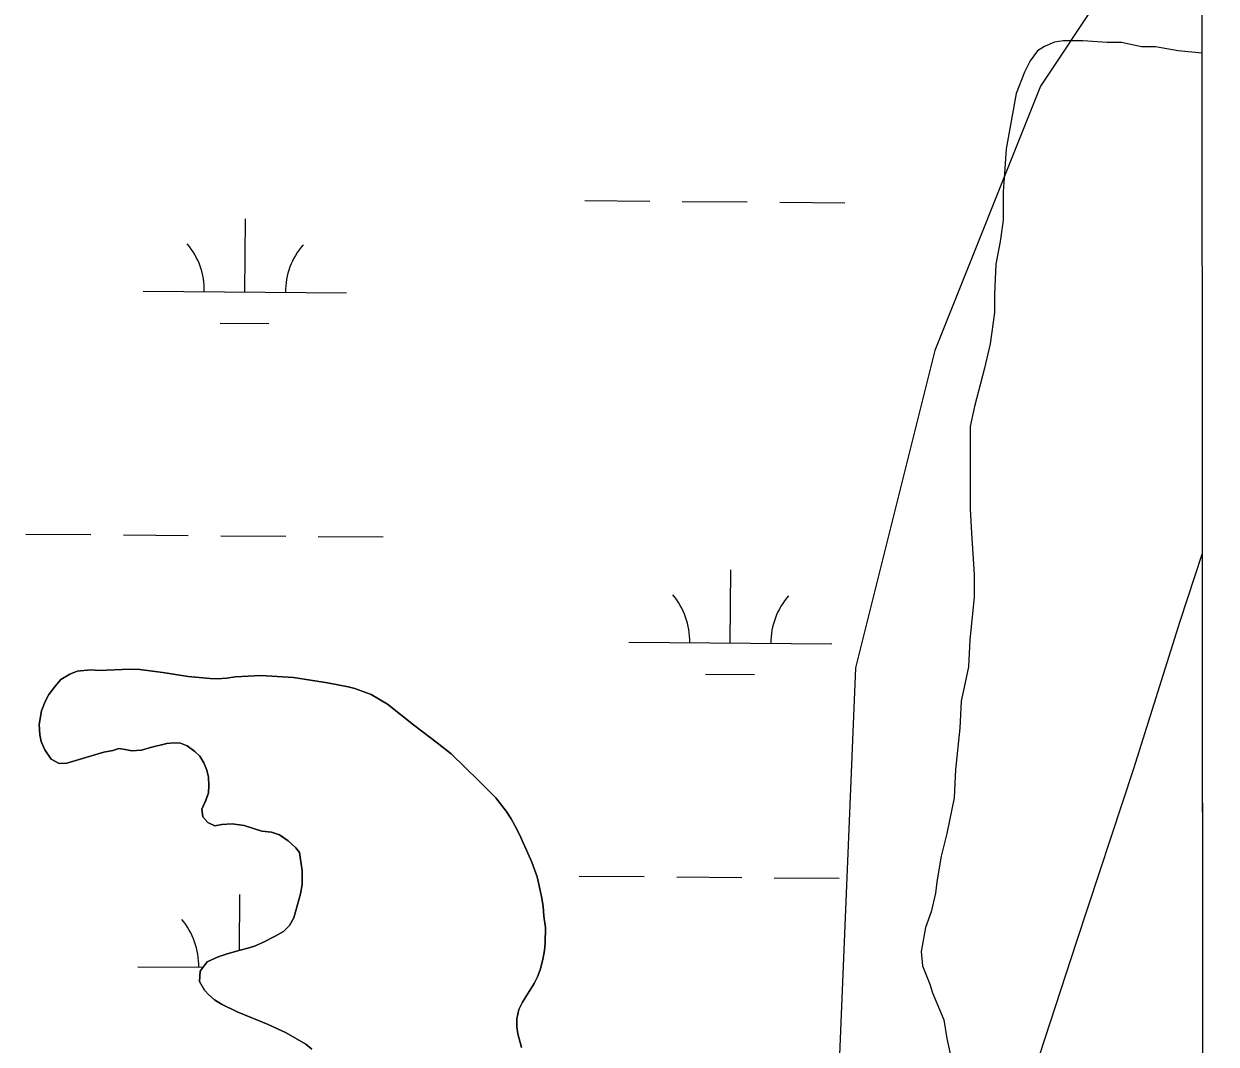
# Model space of a CAD drawing. Extents: x 3271442 to 3309282, y 752266 to 777610.
# Drawn here: x 3306470 to 3307057, y 766931 to 767434 of the extents above; entities that cross this region are included whole.
import ezdxf

# ---------------------------------------------------------------- set-up
doc = ezdxf.new("R2010")
doc.units = 0
for name, color, linetype in [('V-GRID-FRAM', 7, 'Continuous'), ('V-RTRN-LOCK-CHMB', 7, 'Continuous'), ('V-SITE-VEGE', 7, 'Continuous'), ('V-TOPO-SHOR', 7, 'Continuous'), ('V-WETL-SWMP', 7, 'Continuous')]:
    doc.layers.add(name, color=color, linetype=linetype)

msp = doc.modelspace()

# ---------------------------------------------------------------- linework, layer by layer
at = {"layer": 'V-GRID-FRAM'}
msp.add_lwpolyline([(3275591.3, 775827.44), (3307043.48, 775836.59), (3307056.71, 757650.81), (3275588.66, 757641.66), (3275591.3, 775827.44)], dxfattribs=at)
at = {"layer": 'V-RTRN-LOCK-CHMB'}
for p, q in [((3307038.93, 767139.5), (3307049.78, 767172.56)), ((3307049.78, 767172.56), (3307050.11, 766718.86)), ((3307016.18, 767066.95), (3307038.93, 767139.5)), ((3306988.06, 766981.87), (3307016.18, 767066.95)), ((3306958.73, 766892.03), (3306988.06, 766981.87))]:
    msp.add_line(p, q, dxfattribs=at)
at = {"layer": 'V-SITE-VEGE'}
for p, q in [((3307049.59, 767442.04), (3307049.6, 767419.26)), ((3306981.32, 767425.26), (3306977.11, 767424.56)), ((3306991.13, 767425.25), (3306981.32, 767425.26)), ((3306968.7, 767420.37), (3306965.19, 767415.46)), ((3306972.21, 767422.46), (3306968.7, 767420.37)), ((3306977.11, 767424.56), (3306972.21, 767422.46)), ((3307003.05, 767424.54), (3306991.13, 767425.25)), ((3307010.05, 767424.53), (3307003.05, 767424.54)), ((3307019.86, 767422.41), (3307010.05, 767424.53)), ((3307026.87, 767422.41), (3307019.86, 767422.41)), ((3307038.08, 767420.29), (3307026.87, 767422.41)), ((3307049.6, 767419.26), (3307038.08, 767420.29)), ((3306965.19, 767415.46), (3306962.38, 767409.86)), ((3306962.38, 767409.86), (3306958.16, 767399.35)), ((3306958.16, 767399.35), (3306953.23, 767372.02)), ((3306953.23, 767372.02), (3306952.52, 767360.11)), ((3306952.52, 767360.11), (3306951.81, 767351)), ((3306951.81, 767351), (3306951.79, 767336.98)), ((3306951.79, 767336.98), (3306950.38, 767326.47)), ((3306950.38, 767326.47), (3306948.26, 767315.26)), ((3306948.26, 767315.26), (3306947.55, 767300.54)), ((3306947.55, 767300.54), (3306947.54, 767291.43)), ((3306947.54, 767291.43), (3306945.42, 767276.02)), ((3306945.42, 767276.02), (3306942.6, 767264.1)), ((3306942.6, 767264.1), (3306937.68, 767245.18)), ((3306937.68, 767245.18), (3306935.56, 767235.37)), ((3306935.56, 767235.37), (3306935.52, 767194.73)), ((3306935.52, 767194.73), (3306936.21, 767182.81)), ((3306936.21, 767182.81), (3306937.59, 767162.48)), ((3306937.59, 767162.48), (3306937.58, 767151.27)), ((3306937.58, 767151.27), (3306935.45, 767130.24)), ((3306935.45, 767130.24), (3306934.74, 767116.93)), ((3306495.86, 767114.88), (3306492.17, 767113.44)), ((3306502.44, 767115.54), (3306495.86, 767114.88)), ((3306506.52, 767115.27), (3306502.44, 767115.54)), ((3306521.66, 767115.84), (3306506.52, 767115.27)), ((3306526.66, 767115.7), (3306521.66, 767115.84)), ((3306537.98, 767114.24), (3306526.66, 767115.7)), ((3306550.48, 767112.25), (3306537.98, 767114.24)), ((3306934.74, 767116.93), (3306931.21, 767100.11)), ((3306487.82, 767110.68), (3306485.06, 767107.66)), ((3306492.17, 767113.44), (3306487.82, 767110.68)), ((3306561.27, 767111.19), (3306550.48, 767112.25)), ((3306564.82, 767111.06), (3306561.27, 767111.19)), ((3306569.3, 767111.44), (3306564.82, 767111.06)), ((3306573.77, 767112.1), (3306569.3, 767111.44)), ((3306586.28, 767112.74), (3306573.77, 767112.1)), ((3306602.33, 767111.8), (3306586.28, 767112.74)), ((3306619.04, 767109.15), (3306602.33, 767111.8)), ((3306629.17, 767107.17), (3306619.04, 767109.15)), ((3306481.89, 767103.45), (3306480.05, 767099.9)), ((3306485.06, 767107.66), (3306481.89, 767103.45)), ((3306632.46, 767106.38), (3306629.17, 767107.17)), ((3306640.62, 767103.34), (3306632.46, 767106.38)), ((3306648.64, 767098.59), (3306640.62, 767103.34)), ((3306480.05, 767099.9), (3306478.2, 767095.3)), ((3306661.4, 767088.45), (3306648.64, 767098.59)), ((3306931.21, 767100.11), (3306930.5, 767086.8)), ((3306478.2, 767095.3), (3306477.14, 767088.58)), ((3306477.14, 767088.58), (3306477.4, 767083.45)), ((3306673.1, 767079.62), (3306661.4, 767088.45)), ((3306930.5, 767086.8), (3306928.38, 767066.48)), ((3306477.4, 767083.45), (3306478.05, 767080.16)), ((3306478.05, 767080.16), (3306479.89, 767076.08)), ((3306531.88, 767077.34), (3306539.9, 767079.31)), ((3306539.9, 767079.31), (3306543.33, 767079.56)), ((3306543.33, 767079.56), (3306546.62, 767079.43)), ((3306546.62, 767079.43), (3306549.9, 767078.11)), ((3306679.94, 767074.21), (3306673.1, 767079.62)), ((3306479.89, 767076.08), (3306482.91, 767071.6)), ((3306490.68, 767069.62), (3306506.08, 767074.21)), ((3306506.08, 767074.21), (3306508.97, 767074.99)), ((3306508.97, 767074.99), (3306513.32, 767075.78)), ((3306513.32, 767075.78), (3306516.35, 767076.7)), ((3306516.35, 767076.7), (3306519.38, 767076.3)), ((3306519.38, 767076.3), (3306522.66, 767075.64)), ((3306522.66, 767075.64), (3306527.4, 767076.03)), ((3306527.4, 767076.03), (3306531.88, 767077.34)), ((3306549.9, 767078.11), (3306553.72, 767075.34)), ((3306553.72, 767075.34), (3306556.22, 767072.97)), ((3306556.22, 767072.97), (3306558.19, 767069.68)), ((3306693.61, 767060.91), (3306679.94, 767074.21)), ((3306482.91, 767071.6), (3306486.99, 767069.36)), ((3306486.99, 767069.36), (3306490.68, 767069.62)), ((3306558.19, 767069.68), (3306559.63, 767066.13)), ((3306559.63, 767066.13), (3306560.42, 767062.7)), ((3306560.42, 767062.7), (3306560.68, 767058.36)), ((3306928.38, 767066.48), (3306927.66, 767052.46)), ((3306560.68, 767058.36), (3306560.41, 767054.94)), ((3306701.89, 767052.48), (3306693.61, 767060.91)), ((3306559.09, 767051.26), (3306557.11, 767046.91)), ((3306560.41, 767054.94), (3306559.09, 767051.26)), ((3306707.02, 767045.89), (3306701.89, 767052.48)), ((3306927.66, 767052.46), (3306924.14, 767034.94)), ((3306557.11, 767046.91), (3306557.63, 767043.1)), ((3306709.51, 767042.2), (3306707.02, 767045.89)), ((3306557.63, 767043.1), (3306560.13, 767040.33)), ((3306560.13, 767040.33), (3306563.55, 767038.75)), ((3306563.55, 767038.75), (3306566.97, 767039.4)), ((3306566.97, 767039.4), (3306572.1, 767039.66)), ((3306572.1, 767039.66), (3306578.03, 767038.86)), ((3306578.03, 767038.86), (3306586.71, 767036.09)), ((3306711.35, 767038.91), (3306709.51, 767042.2)), ((3306713.58, 767034.44), (3306711.35, 767038.91)), ((3306586.71, 767036.09), (3306591.45, 767035.56)), ((3306591.45, 767035.56), (3306595.39, 767034.24)), ((3306595.39, 767034.24), (3306599.73, 767031.34)), ((3306719.75, 767020.88), (3306713.58, 767034.44)), ((3306924.14, 767034.94), (3306921.32, 767023.73)), ((3306599.73, 767031.34), (3306603.42, 767027.91)), ((3306603.42, 767027.91), (3306605.25, 767025.54)), ((3306605.25, 767025.54), (3306606.56, 767016.59)), ((3306722.38, 767013.5), (3306719.75, 767020.88)), ((3306921.32, 767023.73), (3306919.21, 767011.12)), ((3306606.56, 767016.59), (3306606.55, 767009.88)), ((3306606.55, 767009.88), (3306605.76, 767005.14)), ((3306724.47, 767003.89), (3306722.38, 767013.5)), ((3306919.21, 767011.12), (3306918.5, 767005.51)), ((3306605.76, 767005.14), (3306602.46, 766993.44)), ((3306725.26, 766999.16), (3306724.47, 767003.89)), ((3306918.5, 767005.51), (3306916.39, 766996.4)), ((3306725.65, 766994.29), (3306725.26, 766999.16)), ((3306602.46, 766993.44), (3306600.35, 766989.62)), ((3306726.43, 766988.62), (3306725.65, 766994.29)), ((3306916.39, 766996.4), (3306913.58, 766988.7)), ((3306597.32, 766986.73), (3306593.37, 766984.36)), ((3306600.35, 766989.62), (3306597.32, 766986.73)), ((3306726.29, 766980.99), (3306726.43, 766988.62)), ((3306913.58, 766988.7), (3306911.46, 766976.78)), ((3306583.1, 766979.51), (3306579.81, 766978.46)), ((3306587.57, 766981.48), (3306583.1, 766979.51)), ((3306593.37, 766984.36), (3306587.57, 766981.48)), ((3306725.89, 766977.31), (3306726.29, 766980.99)), ((3306565.19, 766974.26), (3306559.79, 766971.77)), ((3306569.67, 766975.7), (3306565.19, 766974.26)), ((3306575.99, 766977.54), (3306569.67, 766975.7)), ((3306579.81, 766978.46), (3306575.99, 766977.54)), ((3306725.1, 766972.83), (3306725.89, 766977.31)), ((3306911.46, 766976.78), (3306912.16, 766969.78)), ((3306559.79, 766971.77), (3306556.37, 766967.16)), ((3306722.46, 766964.41), (3306723.78, 766967.84)), ((3306723.78, 766967.84), (3306725.1, 766972.83)), ((3306912.16, 766969.78), (3306915.65, 766960.66)), ((3306556.37, 766967.16), (3306556.1, 766962.03)), ((3306556.1, 766962.03), (3306558.46, 766957.82)), ((3306720.88, 766961.13), (3306722.46, 766964.41)), ((3306558.46, 766957.82), (3306560.7, 766955.45)), ((3306715.08, 766951.79), (3306720.88, 766961.13)), ((3306915.65, 766960.66), (3306917.04, 766956.45)), ((3306917.04, 766956.45), (3306922.64, 766943.13)), ((3306560.7, 766955.45), (3306563.46, 766952.94)), ((3306563.46, 766952.94), (3306566.88, 766950.83)), ((3306566.88, 766950.83), (3306574.51, 766947.14)), ((3306713.36, 766948.24), (3306715.08, 766951.79)), ((3306574.51, 766947.14), (3306589.77, 766940.81)), ((3306712.3, 766943.63), (3306713.36, 766948.24)), ((3306589.77, 766940.81), (3306598.71, 766936.72)), ((3306712.3, 766939.68), (3306712.3, 766943.63)), ((3306712.82, 766936.26), (3306712.3, 766939.68)), ((3306922.64, 766943.13), (3306924.03, 766934.02)), ((3306598.71, 766936.72), (3306608.44, 766931.18)), ((3306714.66, 766929.55), (3306712.82, 766936.26)), ((3306924.03, 766934.02), (3306926.12, 766924.91)), ((3306608.44, 766931.18), (3306611.34, 766928.68))]:
    msp.add_line(p, q, dxfattribs=at)
at = {"layer": 'V-TOPO-SHOR'}
for points in [[(3306611.34, 766928.68), (3306608.44, 766931.18), (3306598.71, 766936.72), (3306589.77, 766940.81), (3306574.51, 766947.14), (3306566.88, 766950.83), (3306563.46, 766952.94), (3306560.7, 766955.45), (3306558.46, 766957.82), (3306556.1, 766962.03), (3306556.37, 766967.16), (3306559.79, 766971.77), (3306565.19, 766974.26), (3306569.67, 766975.7), (3306575.99, 766977.54), (3306579.81, 766978.46), (3306583.1, 766979.51), (3306587.57, 766981.48), (3306593.37, 766984.36), (3306597.32, 766986.73), (3306600.35, 766989.62), (3306602.46, 766993.44), (3306605.76, 767005.14), (3306606.55, 767009.88), (3306606.56, 767016.59), (3306605.25, 767025.54), (3306603.42, 767027.91), (3306599.73, 767031.34), (3306595.39, 767034.24), (3306591.45, 767035.56), (3306586.71, 767036.09), (3306578.03, 767038.86), (3306572.1, 767039.66), (3306566.97, 767039.4), (3306563.55, 767038.75), (3306560.13, 767040.33), (3306557.63, 767043.1), (3306557.11, 767046.91), (3306559.09, 767051.26), (3306560.41, 767054.94), (3306560.68, 767058.36), (3306560.42, 767062.7), (3306559.63, 767066.13), (3306558.19, 767069.68), (3306556.22, 767072.97), (3306553.72, 767075.34), (3306549.9, 767078.11), (3306546.62, 767079.43), (3306543.33, 767079.56), (3306539.9, 767079.31), (3306531.88, 767077.34), (3306527.4, 767076.03), (3306522.66, 767075.64), (3306519.37, 767076.3), (3306516.35, 767076.7), (3306513.32, 767075.78), (3306508.97, 767074.99), (3306506.08, 767074.21), (3306490.68, 767069.62), (3306486.99, 767069.36), (3306482.91, 767071.6), (3306479.89, 767076.08), (3306478.05, 767080.16), (3306477.4, 767083.45), (3306477.14, 767088.58), (3306478.2, 767095.3), (3306480.05, 767099.9), (3306481.89, 767103.45), (3306485.06, 767107.66), (3306487.82, 767110.68), (3306492.17, 767113.44), (3306495.86, 767114.88), (3306502.44, 767115.54), (3306506.52, 767115.27), (3306521.66, 767115.84), (3306526.66, 767115.7), (3306537.98, 767114.24), (3306550.48, 767112.25), (3306561.27, 767111.19), (3306564.82, 767111.06), (3306569.3, 767111.44), (3306573.77, 767112.1), (3306586.28, 767112.74), (3306602.33, 767111.8), (3306619.04, 767109.15), (3306629.17, 767107.17), (3306632.46, 767106.38)], [(3306632.46, 767106.38), (3306640.62, 767103.34), (3306648.64, 767098.59), (3306661.4, 767088.45), (3306673.1, 767079.62), (3306679.94, 767074.21), (3306693.61, 767060.91), (3306701.89, 767052.48), (3306707.02, 767045.89), (3306709.51, 767042.2), (3306711.35, 767038.91), (3306713.58, 767034.44), (3306719.75, 767020.88), (3306722.38, 767013.5), (3306724.47, 767003.89), (3306725.26, 766999.15), (3306725.65, 766994.29), (3306726.43, 766988.62), (3306726.29, 766980.99), (3306725.89, 766977.31), (3306725.1, 766972.83), (3306723.78, 766967.84), (3306722.46, 766964.41), (3306720.88, 766961.13), (3306715.08, 766951.79), (3306713.36, 766948.24), (3306712.3, 766943.63), (3306712.3, 766939.68), (3306712.82, 766936.26), (3306714.66, 766929.55)]]:
    msp.add_lwpolyline(points, dxfattribs=at)
at = {"layer": 'V-WETL-SWMP'}
for p, q in [((3307022.26, 767481.14), (3306970.22, 767403.02)), ((3306970.22, 767403.02), (3306918.17, 767272.82)), ((3306745.81, 767346.62), (3306777.81, 767346.36)), ((3306793.81, 767346.23), (3306825.8, 767345.97)), ((3306841.8, 767345.83), (3306873.8, 767345.57)), ((3306578.37, 767301.57), (3306578.66, 767337.57)), ((3306528.37, 767301.98), (3306628.36, 767301.16)), ((3306566.24, 767286.24), (3306590.24, 767286.04)), ((3306918.17, 767272.82), (3306879.14, 767116.57)), ((3306470.54, 767182.39), (3306502.54, 767182.12)), ((3306518.54, 767181.99), (3306550.53, 767181.73)), ((3306566.53, 767181.59), (3306598.53, 767181.33)), ((3306614.53, 767181.2), (3306646.53, 767180.94)), ((3306817.42, 767128.78), (3306817.72, 767164.78)), ((3306767.43, 767129.2), (3306867.42, 767128.37)), ((3306495.86, 767114.88), (3306492.17, 767113.44)), ((3306502.44, 767115.54), (3306495.86, 767114.88)), ((3306506.52, 767115.27), (3306502.44, 767115.54)), ((3306521.66, 767115.84), (3306506.52, 767115.27)), ((3306526.66, 767115.7), (3306521.66, 767115.84)), ((3306537.98, 767114.24), (3306526.66, 767115.7)), ((3306550.48, 767112.25), (3306537.98, 767114.24)), ((3306879.14, 767116.57), (3306866.04, 766800.99)), ((3306487.82, 767110.68), (3306485.06, 767107.66)), ((3306492.17, 767113.44), (3306487.82, 767110.68)), ((3306561.27, 767111.19), (3306550.48, 767112.25)), ((3306564.82, 767111.05), (3306561.27, 767111.19)), ((3306569.3, 767111.44), (3306564.82, 767111.05)), ((3306573.77, 767112.1), (3306569.3, 767111.44)), ((3306586.28, 767112.74), (3306573.77, 767112.1)), ((3306602.33, 767111.8), (3306586.28, 767112.74)), ((3306619.04, 767109.15), (3306602.33, 767111.8)), ((3306629.17, 767107.17), (3306619.04, 767109.15)), ((3306805.3, 767113.45), (3306829.3, 767113.26)), ((3306481.89, 767103.45), (3306480.05, 767099.9)), ((3306485.06, 767107.66), (3306481.89, 767103.45)), ((3306632.46, 767106.38), (3306629.17, 767107.17)), ((3306640.62, 767103.34), (3306632.46, 767106.38)), ((3306648.64, 767098.59), (3306640.62, 767103.34)), ((3306480.05, 767099.9), (3306478.2, 767095.3)), ((3306661.4, 767088.45), (3306648.64, 767098.59)), ((3306478.2, 767095.3), (3306477.14, 767088.58)), ((3306477.14, 767088.58), (3306477.4, 767083.45)), ((3306673.1, 767079.62), (3306661.4, 767088.45)), ((3306477.4, 767083.45), (3306478.05, 767080.16)), ((3306478.05, 767080.16), (3306479.89, 767076.08)), ((3306531.88, 767077.34), (3306539.91, 767079.31)), ((3306539.91, 767079.31), (3306543.33, 767079.57)), ((3306543.33, 767079.57), (3306546.62, 767079.43)), ((3306546.62, 767079.43), (3306549.91, 767078.11)), ((3306679.94, 767074.21), (3306673.1, 767079.62)), ((3306479.89, 767076.08), (3306482.91, 767071.6)), ((3306490.68, 767069.62), (3306506.08, 767074.21)), ((3306506.08, 767074.21), (3306508.97, 767074.99)), ((3306508.97, 767074.99), (3306513.32, 767075.78)), ((3306513.32, 767075.78), (3306516.35, 767076.7)), ((3306516.35, 767076.7), (3306519.37, 767076.3)), ((3306519.37, 767076.3), (3306522.66, 767075.64)), ((3306522.66, 767075.64), (3306527.4, 767076.03)), ((3306527.4, 767076.03), (3306531.88, 767077.34)), ((3306549.91, 767078.11), (3306553.72, 767075.34)), ((3306553.72, 767075.34), (3306556.22, 767072.97)), ((3306556.22, 767072.97), (3306558.19, 767069.68)), ((3306693.61, 767060.91), (3306679.94, 767074.21)), ((3306482.91, 767071.6), (3306486.99, 767069.36)), ((3306486.99, 767069.36), (3306490.68, 767069.62)), ((3306558.19, 767069.68), (3306559.63, 767066.12)), ((3306559.63, 767066.12), (3306560.42, 767062.7)), ((3306560.42, 767062.7), (3306560.68, 767058.36)), ((3306560.68, 767058.36), (3306560.41, 767054.94)), ((3306701.89, 767052.48), (3306693.61, 767060.91)), ((3306559.09, 767051.25), (3306557.11, 767046.91)), ((3306560.41, 767054.94), (3306559.09, 767051.25)), ((3306707.02, 767045.89), (3306701.89, 767052.48)), ((3306557.11, 767046.91), (3306557.63, 767043.1)), ((3306709.51, 767042.2), (3306707.02, 767045.89)), ((3306557.63, 767043.1), (3306560.13, 767040.33)), ((3306560.13, 767040.33), (3306563.55, 767038.75)), ((3306563.55, 767038.75), (3306566.97, 767039.4)), ((3306566.97, 767039.4), (3306572.1, 767039.66)), ((3306572.1, 767039.66), (3306578.03, 767038.86)), ((3306578.03, 767038.86), (3306586.71, 767036.09)), ((3306711.35, 767038.91), (3306709.51, 767042.2)), ((3306713.58, 767034.44), (3306711.35, 767038.91)), ((3306586.71, 767036.09), (3306591.45, 767035.56)), ((3306591.45, 767035.56), (3306595.39, 767034.24)), ((3306595.39, 767034.24), (3306599.73, 767031.34)), ((3306719.75, 767020.87), (3306713.58, 767034.44)), ((3306599.73, 767031.34), (3306603.41, 767027.91)), ((3306603.41, 767027.91), (3306605.25, 767025.54)), ((3306605.25, 767025.54), (3306606.56, 767016.59)), ((3306722.38, 767013.5), (3306719.75, 767020.87)), ((3306606.56, 767016.59), (3306606.55, 767009.88)), ((3306606.55, 767009.88), (3306605.76, 767005.14)), ((3306724.47, 767003.89), (3306722.38, 767013.5)), ((3306743.07, 767013.96), (3306775.07, 767013.7)), ((3306791.07, 767013.57), (3306823.06, 767013.3)), ((3306839.06, 767013.17), (3306871.06, 767012.91)), ((3306575.7, 766977.46), (3306575.92, 767004.91)), ((3306605.76, 767005.14), (3306602.46, 766993.44)), ((3306725.26, 766999.15), (3306724.47, 767003.89)), ((3306725.65, 766994.28), (3306725.26, 766999.15)), ((3306602.46, 766993.44), (3306600.35, 766989.62)), ((3306726.43, 766988.62), (3306725.65, 766994.28)), ((3306597.32, 766986.73), (3306593.37, 766984.36)), ((3306600.35, 766989.62), (3306597.32, 766986.73)), ((3306726.29, 766980.99), (3306726.43, 766988.62)), ((3306583.1, 766979.51), (3306579.81, 766978.46)), ((3306587.57, 766981.47), (3306583.1, 766979.51)), ((3306593.37, 766984.36), (3306587.57, 766981.47)), ((3306725.89, 766977.31), (3306726.29, 766980.99)), ((3306565.19, 766974.26), (3306559.79, 766971.77)), ((3306569.67, 766975.7), (3306565.19, 766974.26)), ((3306575.99, 766977.54), (3306569.67, 766975.7)), ((3306579.81, 766978.46), (3306575.99, 766977.54)), ((3306725.1, 766972.83), (3306725.89, 766977.31)), ((3306525.63, 766969.32), (3306557.78, 766969.06)), ((3306559.79, 766971.77), (3306556.37, 766967.16)), ((3306722.46, 766964.41), (3306723.78, 766967.83)), ((3306723.78, 766967.83), (3306725.1, 766972.83)), ((3306556.37, 766967.16), (3306556.1, 766962.03)), ((3306556.1, 766962.03), (3306558.46, 766957.82)), ((3306720.88, 766961.13), (3306722.46, 766964.41)), ((3306558.46, 766957.82), (3306560.7, 766955.45)), ((3306715.08, 766951.79), (3306720.88, 766961.13)), ((3306560.7, 766955.45), (3306563.46, 766952.94)), ((3306563.46, 766952.94), (3306566.88, 766950.83)), ((3306566.88, 766950.83), (3306574.51, 766947.14)), ((3306713.36, 766948.24), (3306715.08, 766951.79)), ((3306574.51, 766947.14), (3306589.77, 766940.81)), ((3306712.3, 766943.63), (3306713.36, 766948.24)), ((3306589.77, 766940.81), (3306598.71, 766936.72)), ((3306712.3, 766939.68), (3306712.3, 766943.63)), ((3306712.82, 766936.26), (3306712.3, 766939.68)), ((3306598.71, 766936.72), (3306608.44, 766931.18)), ((3306714.66, 766929.55), (3306712.82, 766936.26))]:
    msp.add_line(p, q, dxfattribs=at)
for centre, start, end in [((3306523.13, 767302.5), 358.75626, 40.29991), ((3306633.61, 767301.59), 138.75625, 180.29991), ((3306762.19, 767129.71), 358.75626, 40.29991), ((3306872.67, 767128.8), 138.75625, 180.29991), ((3306520.39, 766969.84), 358.75626, 40.29991)]:
    msp.add_arc(centre, 35.25, start, end, dxfattribs=at)

doc.saveas('drawing.dxf')
